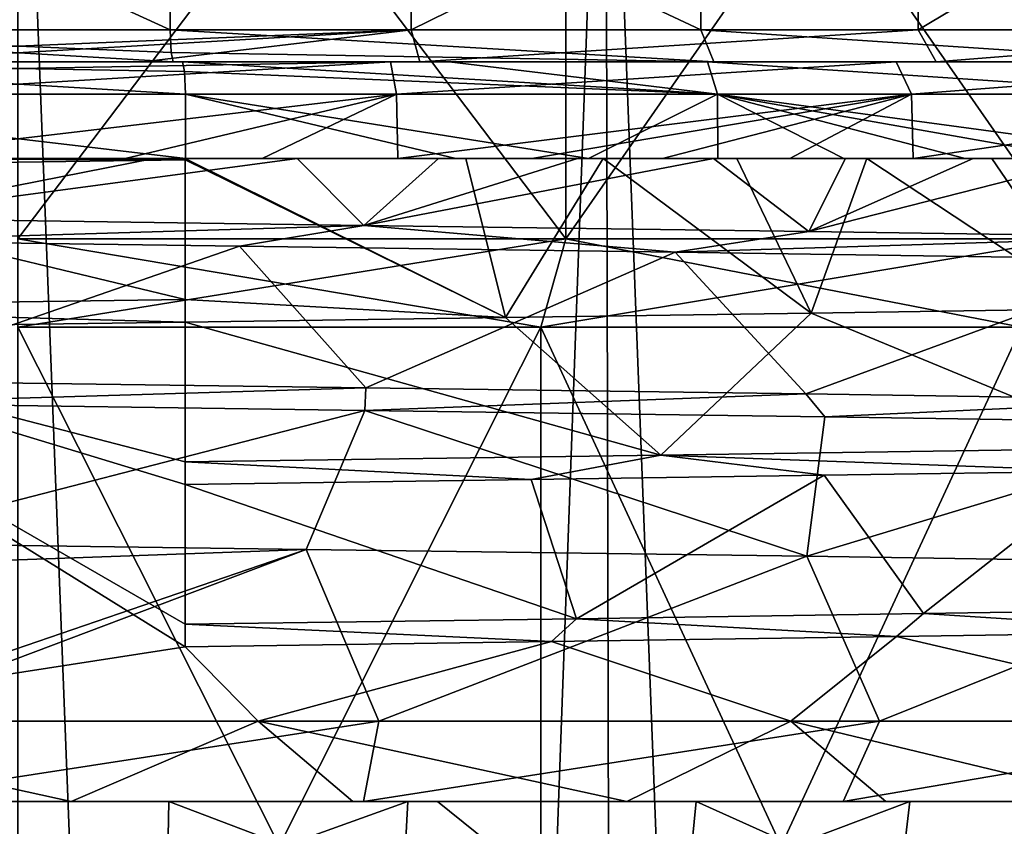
# Model space of a CAD drawing. Header units: millimetres. Extents: x -682 to 137, y -14 to 967.
# Tile 688 of 788: x 0.01 to 6.14, y 957.35 to 962.36. Entities that reach past the tile are written whole.
import ezdxf

# ---------------------------------------------------------------- set-up
doc = ezdxf.new("R2010")
doc.units = ezdxf.units.MM
doc.header["$LTSCALE"] = 65.185185
for name, color, linetype in [('100', 7, 'CONTINUOUS'), ('101', 7, 'CONTINUOUS'), ('102', 7, 'CONTINUOUS'), ('103', 7, 'CONTINUOUS'), ('104', 7, 'CONTINUOUS'), ('105', 7, 'CONTINUOUS'), ('3650', 7, 'CONTINUOUS'), ('3651', 7, 'CONTINUOUS'), ('3652', 7, 'CONTINUOUS'), ('3725', 7, 'CONTINUOUS'), ('3726', 7, 'CONTINUOUS'), ('3727', 7, 'CONTINUOUS'), ('3749', 7, 'CONTINUOUS'), ('918', 7, 'CONTINUOUS'), ('919', 7, 'CONTINUOUS'), ('92', 7, 'CONTINUOUS'), ('93', 7, 'CONTINUOUS'), ('94', 7, 'CONTINUOUS'), ('95', 7, 'CONTINUOUS'), ('96', 7, 'CONTINUOUS'), ('97', 7, 'CONTINUOUS'), ('98', 7, 'CONTINUOUS'), ('99', 7, 'CONTINUOUS')]:
    doc.layers.add(name, color=color, linetype=linetype)

msp = doc.modelspace()

# ---------------------------------------------------------------- linework, layer by layer
at = {"layer": '100', "color": 7, "linetype": 'CONTINUOUS', "true_color": 0x999999}
for points in [[(-2.3546, 961.9, 11.7157), (1.0415, 961.9, 11.9045), (-2.317, 962.1, 11.5193), (-2.3546, 961.9, 11.7157)], [(1.0415, 961.9, 11.9045), (1.0364, 962.0414, 11.8462), (-2.317, 962.1, 11.5193), (1.0415, 961.9, 11.9045)], [(1.0364, 962.0414, 11.8462), (1.0241, 962.1, 11.7053), (-2.317, 962.1, 11.5193), (1.0364, 962.0414, 11.8462)]]:
    msp.add_3dface(points, dxfattribs=at)
at = {"layer": '101', "color": 7, "linetype": 'CONTINUOUS', "true_color": 0x999999}
for points in [[(2.317, 962.1, -11.5193), (-2.6835, 962.1, -11.4395), (-4.2894, 962.1, -10.9391), (2.317, 962.1, -11.5193)], [(2.317, 962.1, -11.5193), (-4.2894, 962.1, -10.9391), (-0.9652, 962.1, -11.0329), (2.317, 962.1, -11.5193)], [(2.317, 962.1, -11.5193), (-1.0241, 962.1, -11.7053), (-2.6835, 962.1, -11.4395), (2.317, 962.1, -11.5193)], [(1.0241, 962.1, 11.7053), (2.6835, 962.1, 11.4395), (-2.317, 962.1, 11.5193), (1.0241, 962.1, 11.7053)], [(2.6835, 962.1, 11.4395), (4.2894, 962.1, 10.9391), (-2.317, 962.1, 11.5193), (2.6835, 962.1, 11.4395)], [(-2.317, 962.1, 11.5193), (4.2894, 962.1, 10.9391), (0.9652, 962.1, 11.0329), (-2.317, 962.1, 11.5193)], [(-2.317, 962.1, 11.5193), (0.9652, 962.1, 11.0329), (-0.7768, 962.1, 11.0477), (-2.317, 962.1, 11.5193)], [(0.7768, 962.1, -11.0477), (2.317, 962.1, -11.5193), (-0.9652, 962.1, -11.0329), (0.7768, 962.1, -11.0477)], [(2.5012, 962.1, -10.7888), (2.317, 962.1, -11.5193), (0.7768, 962.1, -11.0477), (2.5012, 962.1, -10.7888)], [(0.9652, 962.1, 11.0329), (4.2894, 962.1, 10.9391), (4.3291, 962.1, 10.1938), (0.9652, 962.1, 11.0329)], [(5.4651, 962.1, -10.4017), (2.317, 962.1, -11.5193), (2.5012, 962.1, -10.7888), (5.4651, 962.1, -10.4017)], [(5.7128, 962.1, -9.4877), (5.4651, 962.1, -10.4017), (2.5012, 962.1, -10.7888), (5.7128, 962.1, -9.4877)], [(4.2894, 962.1, 10.9391), (7.1982, 962.1, 9.287), (4.3291, 962.1, 10.1938), (4.2894, 962.1, 10.9391)], [(4.3291, 962.1, 10.1938), (7.1982, 962.1, 9.287), (7.2644, 962.1, 8.3595), (4.3291, 962.1, 10.1938)], [(8.1763, 962.1, -8.4386), (5.4651, 962.1, -10.4017), (5.7128, 962.1, -9.4877), (8.1763, 962.1, -8.4386)], [(8.3631, 962.1, -7.2602), (8.1763, 962.1, -8.4386), (5.7128, 962.1, -9.4877), (8.3631, 962.1, -7.2602)]]:
    msp.add_3dface(points, dxfattribs=at)
at = {"layer": '102', "color": 7, "linetype": 'CONTINUOUS', "true_color": 0x999999}
for points in [[(0.7768, 962.1, -11.0477), (-0.9652, 962.1, -11.0329), (2.4463, 962.3, -10.5963), (0.7768, 962.1, -11.0477)], [(2.4463, 962.3, -10.5963), (-0.9652, 962.1, -11.0329), (-0.9529, 962.1586, -10.892), (2.4463, 962.3, -10.5963)], [(-0.9478, 962.3, -10.8336), (2.4463, 962.3, -10.5963), (-0.9529, 962.1586, -10.892), (-0.9478, 962.3, -10.8336)], [(2.5012, 962.1, -10.7888), (0.7768, 962.1, -11.0477), (2.4463, 962.3, -10.5963), (2.5012, 962.1, -10.7888)], [(0.9478, 962.3, 10.8336), (4.3291, 962.1, 10.1938), (4.2492, 962.3, 10.0105), (0.9478, 962.3, 10.8336)], [(4.3291, 962.1, 10.1938), (0.9478, 962.3, 10.8336), (0.9529, 962.1586, 10.892), (4.3291, 962.1, 10.1938)], [(5.601, 962.3, -9.3217), (2.5012, 962.1, -10.7888), (2.4463, 962.3, -10.5963), (5.601, 962.3, -9.3217)], [(5.7128, 962.1, -9.4877), (2.5012, 962.1, -10.7888), (5.601, 962.3, -9.3217), (5.7128, 962.1, -9.4877)], [(4.3291, 962.1, 10.1938), (7.2644, 962.1, 8.3595), (4.2492, 962.3, 10.0105), (4.3291, 962.1, 10.1938)], [(4.2492, 962.3, 10.0105), (7.2644, 962.1, 8.3595), (7.1346, 962.3, 8.2075), (4.2492, 962.3, 10.0105)], [(8.2075, 962.3, -7.1346), (5.7128, 962.1, -9.4877), (5.601, 962.3, -9.3217), (8.2075, 962.3, -7.1346)], [(8.3631, 962.1, -7.2602), (5.7128, 962.1, -9.4877), (8.2075, 962.3, -7.1346), (8.3631, 962.1, -7.2602)], [(0.9652, 962.1, 11.0329), (4.3291, 962.1, 10.1938), (0.9529, 962.1586, 10.892), (0.9652, 962.1, 11.0329)]]:
    msp.add_3dface(points, dxfattribs=at)
at = {"layer": '103', "color": 7, "linetype": 'CONTINUOUS', "true_color": 0x999999}
for points in [[(2.4463, 962.3, -10.5963), (-0.9478, 962.3, -10.8336), (2.4463, 963.85, -10.5963), (2.4463, 962.3, -10.5963)], [(2.4463, 963.85, -10.5963), (-0.9478, 962.3, -10.8336), (-0.9478, 963.85, -10.8336), (2.4463, 963.85, -10.5963)], [(0.9478, 962.3, 10.8336), (4.2492, 962.3, 10.0105), (0.9478, 963.85, 10.8336), (0.9478, 962.3, 10.8336)], [(0.9478, 963.85, 10.8336), (4.2492, 962.3, 10.0105), (4.2492, 963.85, 10.0105), (0.9478, 963.85, 10.8336)], [(5.601, 962.3, -9.3217), (2.4463, 962.3, -10.5963), (5.601, 963.85, -9.3217), (5.601, 962.3, -9.3217)], [(5.601, 963.85, -9.3217), (2.4463, 962.3, -10.5963), (2.4463, 963.85, -10.5963), (5.601, 963.85, -9.3217)], [(4.2492, 962.3, 10.0105), (7.1346, 962.3, 8.2075), (4.2492, 963.85, 10.0105), (4.2492, 962.3, 10.0105)], [(4.2492, 963.85, 10.0105), (7.1346, 962.3, 8.2075), (7.1346, 963.85, 8.2075), (4.2492, 963.85, 10.0105)], [(8.2075, 962.3, -7.1346), (5.601, 962.3, -9.3217), (8.2075, 963.85, -7.1346), (8.2075, 962.3, -7.1346)], [(8.2075, 963.85, -7.1346), (5.601, 962.3, -9.3217), (5.601, 963.85, -9.3217), (8.2075, 963.85, -7.1346)]]:
    msp.add_3dface(points, dxfattribs=at)
at = {"layer": '104', "color": 7, "linetype": 'CONTINUOUS', "true_color": 0x999999}
for points in [[(0.9478, 962.3, 10.8336), (0.9478, 963.85, 10.8336), (-2.4463, 963.85, 10.5963), (0.9478, 962.3, 10.8336)], [(0.9478, 962.3, 10.8336), (-2.4463, 963.85, 10.5963), (-2.4463, 962.3, 10.5963), (0.9478, 962.3, 10.8336)]]:
    msp.add_3dface(points, dxfattribs=at)
at = {"layer": '105', "color": 7, "linetype": 'CONTINUOUS', "true_color": 0x999999}
for points in [[(-0.7768, 962.1, 11.0477), (0.9652, 962.1, 11.0329), (-2.4463, 962.3, 10.5963), (-0.7768, 962.1, 11.0477)], [(0.9652, 962.1, 11.0329), (0.9529, 962.1586, 10.892), (-2.4463, 962.3, 10.5963), (0.9652, 962.1, 11.0329)], [(0.9529, 962.1586, 10.892), (0.9478, 962.3, 10.8336), (-2.4463, 962.3, 10.5963), (0.9529, 962.1586, 10.892)]]:
    msp.add_3dface(points, dxfattribs=at)
at = {"layer": '3650', "color": 7, "linetype": 'CONTINUOUS', "true_color": 0x999999}
for points in [[(6.6989, 960.5641, 9.8861), (4.936, 960.5382, 10.8742), (6.9659, 959.6988, 9.6999), (6.6989, 960.5641, 9.8861)], [(3.0338, 960.5109, 11.5502), (1.0408, 960.4822, 11.8966), (4.0003, 959.6551, 11.2521), (3.0338, 960.5109, 11.5502)], [(4.936, 960.5382, 10.8742), (3.0338, 960.5109, 11.5502), (4.0003, 959.6551, 11.2521), (4.936, 960.5382, 10.8742)], [(4.936, 960.5382, 10.8742), (4.0003, 959.6551, 11.2521), (6.9659, 959.6988, 9.6999), (4.936, 960.5382, 10.8742)], [(1.0408, 960.4822, 11.8966), (-2.1421, 960.4377, 11.7483), (1.0408, 959.6128, 11.8966), (1.0408, 960.4822, 11.8966)], [(-2.1421, 960.4377, 11.7483), (1.0408, 959.4722, 11.8966), (1.0408, 959.6128, 11.8966), (-2.1421, 960.4377, 11.7483)], [(1.0408, 959.4722, 11.8966), (-2.1421, 960.4377, 11.7483), (1.0408, 958.6028, 11.8966), (1.0408, 959.4722, 11.8966)], [(-2.1421, 960.4377, 11.7483), (1.0408, 958.4622, 11.8966), (1.0408, 958.6028, 11.8966), (-2.1421, 960.4377, 11.7483)], [(1.0408, 958.4622, 11.8966), (-2.1421, 960.4377, 11.7483), (-1.946, 958, 11.7824), (1.0408, 958.4622, 11.8966)], [(1.0408, 960.4822, 11.8966), (1.0408, 959.6128, 11.8966), (4.0003, 959.6551, 11.2521), (1.0408, 960.4822, 11.8966)], [(5.0161, 959.5294, 10.8374), (3.1939, 959.5031, 11.507), (3.4761, 958.6374, 11.4249), (5.0161, 959.5294, 10.8374)], [(5.0161, 959.5294, 10.8374), (3.4761, 958.6374, 11.4249), (5.6339, 958.669, 10.5295), (5.0161, 959.5294, 10.8374)], [(6.7615, 959.555, 9.8434), (5.0161, 959.5294, 10.8374), (5.6339, 958.669, 10.5295), (6.7615, 959.555, 9.8434)], [(6.7615, 959.555, 9.8434), (5.6339, 958.669, 10.5295), (7.5721, 958.6984, 9.2344), (6.7615, 959.555, 9.8434)], [(3.1939, 959.5031, 11.507), (1.0408, 959.4722, 11.8966), (3.4761, 958.6374, 11.4249), (3.1939, 959.5031, 11.507)], [(1.0408, 959.4722, 11.8966), (1.0408, 958.6028, 11.8966), (3.4761, 958.6374, 11.4249), (1.0408, 959.4722, 11.8966)], [(7.4068, 958.555, 9.3675), (5.4659, 958.5259, 10.6177), (7.7257, 958, 9.1063), (7.4068, 958.555, 9.3675)], [(3.3201, 958.4949, 11.4712), (1.0408, 958.4622, 11.8966), (1.4936, 958, 11.8482), (3.3201, 958.4949, 11.4712)], [(4.8092, 958, 10.9308), (3.3201, 958.4949, 11.4712), (1.4936, 958, 11.8482), (4.8092, 958, 10.9308)], [(5.4659, 958.5259, 10.6177), (3.3201, 958.4949, 11.4712), (4.8092, 958, 10.9308), (5.4659, 958.5259, 10.6177)], [(7.7257, 958, 9.1063), (5.4659, 958.5259, 10.6177), (4.8092, 958, 10.9308), (7.7257, 958, 9.1063)], [(1.4936, 958, 11.8482), (1.0408, 958.4622, 11.8966), (-1.946, 958, 11.7824), (1.4936, 958, 11.8482)]]:
    msp.add_3dface(points, dxfattribs=at)
at = {"layer": '3651', "color": 7, "linetype": 'CONTINUOUS', "true_color": 0x999999}
for points in [[(-1.4284, 957.5, 11.3524), (0.332, 957.5, 11.4371), (-1.946, 958, 11.7824), (-1.4284, 957.5, 11.3524)], [(0.332, 957.5, 11.4371), (1.4936, 958, 11.8482), (-1.946, 958, 11.7824), (0.332, 957.5, 11.4371)], [(0.332, 957.5, 11.4371), (2.0845, 957.5, 11.2504), (1.4936, 958, 11.8482), (0.332, 957.5, 11.4371)], [(2.0845, 957.5, 11.2504), (3.7876, 957.5, 10.7968), (1.4936, 958, 11.8482), (2.0845, 957.5, 11.2504)], [(3.7876, 957.5, 10.7968), (4.8092, 958, 10.9308), (1.4936, 958, 11.8482), (3.7876, 957.5, 10.7968)], [(3.7876, 957.5, 10.7968), (5.4009, 957.5, 10.087), (4.8092, 958, 10.9308), (3.7876, 957.5, 10.7968)], [(5.4009, 957.5, 10.087), (6.886, 957.5, 9.1378), (4.8092, 958, 10.9308), (5.4009, 957.5, 10.087)], [(6.886, 957.5, 9.1378), (7.7257, 958, 9.1063), (4.8092, 958, 10.9308), (6.886, 957.5, 9.1378)]]:
    msp.add_3dface(points, dxfattribs=at)
at = {"layer": '3652', "color": 7, "linetype": 'CONTINUOUS', "true_color": 0x999999}
for points in [[(-0.9972, 957.5, -11.3985), (-1.0408, 958, -11.8966), (2.2445, 958, -11.7292), (-0.9972, 957.5, -11.3985)], [(2.1506, 957.5, -11.2381), (-0.9972, 957.5, -11.3985), (2.2445, 958, -11.7292), (2.1506, 957.5, -11.2381)], [(5.1352, 957.5, -10.2249), (2.1506, 957.5, -11.2381), (5.3596, 958, -10.6718), (5.1352, 957.5, -10.2249)], [(2.1506, 957.5, -11.2381), (2.2445, 958, -11.7292), (5.3596, 958, -10.6718), (2.1506, 957.5, -11.2381)], [(7.7301, 957.5, -8.4359), (5.1352, 957.5, -10.2249), (8.0679, 958, -8.8046), (7.7301, 957.5, -8.4359)], [(5.1352, 957.5, -10.2249), (5.3596, 958, -10.6718), (8.0679, 958, -8.8046), (5.1352, 957.5, -10.2249)]]:
    msp.add_3dface(points, dxfattribs=at)
at = {"layer": '3725', "color": 7, "linetype": 'CONTINUOUS', "true_color": 0x96918c}
for points in [[(0, 965.5, -12.1), (0, 961, -12.1), (3.409, 961, -11.6099), (0, 965.5, -12.1)], [(0, 965.5, -12.1), (3.409, 961, -11.6099), (3.409, 965.5, -11.6099), (0, 965.5, -12.1)], [(0, 961, 12.1), (0, 965.5, 12.1), (3.409, 965.5, 11.6099), (0, 961, 12.1)], [(3.409, 961, 11.6099), (0, 961, 12.1), (3.409, 965.5, 11.6099), (3.409, 961, 11.6099)], [(6.5418, 961, 10.1792), (3.409, 961, 11.6099), (6.5418, 965.5, 10.1792), (6.5418, 961, 10.1792)], [(6.5418, 965.5, 10.1792), (3.409, 961, 11.6099), (3.409, 965.5, 11.6099), (6.5418, 965.5, 10.1792)], [(3.409, 961, -11.6099), (6.5418, 961, -10.1792), (3.409, 965.5, -11.6099), (3.409, 961, -11.6099)], [(3.409, 965.5, -11.6099), (6.5418, 961, -10.1792), (6.5418, 965.5, -10.1792), (3.409, 965.5, -11.6099)]]:
    msp.add_3dface(points, dxfattribs=at)
at = {"layer": '3726', "color": 7, "linetype": 'CONTINUOUS', "true_color": 0x96918c}
for points in [[(0, 961, -12.1), (0, 960.45, -11.55), (3.254, 960.45, -11.0821), (0, 961, -12.1)], [(3.409, 961, -11.6099), (0, 961, -12.1), (3.254, 960.45, -11.0821), (3.409, 961, -11.6099)], [(0, 960.45, 11.55), (0, 961, 12.1), (3.409, 961, 11.6099), (0, 960.45, 11.55)], [(0, 960.45, 11.55), (3.409, 961, 11.6099), (3.254, 960.45, 11.0821), (0, 960.45, 11.55)], [(3.409, 961, 11.6099), (6.5418, 961, 10.1792), (3.254, 960.45, 11.0821), (3.409, 961, 11.6099)], [(3.254, 960.45, 11.0821), (6.5418, 961, 10.1792), (6.2444, 960.45, 9.7165), (3.254, 960.45, 11.0821)], [(6.2444, 960.45, -9.7165), (3.409, 961, -11.6099), (3.254, 960.45, -11.0821), (6.2444, 960.45, -9.7165)], [(6.5418, 961, -10.1792), (3.409, 961, -11.6099), (6.2444, 960.45, -9.7165), (6.5418, 961, -10.1792)]]:
    msp.add_3dface(points, dxfattribs=at)
at = {"layer": '3727', "color": 7, "linetype": 'CONTINUOUS', "true_color": 0x96918c}
for points in [[(0, 960.45, -11.55), (0, 954, -11.55), (3.2536, 954, -11.0819), (0, 960.45, -11.55)], [(0, 960.45, -11.55), (3.2536, 954, -11.0819), (3.254, 960.45, -11.0821), (0, 960.45, -11.55)], [(0, 954, 11.55), (0, 960.45, 11.55), (3.254, 960.45, 11.0821), (0, 954, 11.55)], [(3.2536, 954, 11.0819), (0, 954, 11.55), (3.254, 960.45, 11.0821), (3.2536, 954, 11.0819)], [(3.2536, 954, -11.0819), (6.2452, 954, -9.7159), (3.254, 960.45, -11.0821), (3.2536, 954, -11.0819)], [(6.2452, 954, 9.7159), (3.2536, 954, 11.0819), (6.2444, 960.45, 9.7165), (6.2452, 954, 9.7159)], [(3.2536, 954, 11.0819), (3.254, 960.45, 11.0821), (6.2444, 960.45, 9.7165), (3.2536, 954, 11.0819)], [(6.2452, 954, -9.7159), (6.2444, 960.45, -9.7165), (3.254, 960.45, -11.0821), (6.2452, 954, -9.7159)]]:
    msp.add_3dface(points, dxfattribs=at)
at = {"layer": '3749', "color": 7, "linetype": 'CONTINUOUS', "true_color": 0x96918c}
for points in [[(0, 965.5044, 14.1229), (0, 865.5044, 14.9956), (3.8811, 865.5044, 14.4846), (0, 965.5044, 14.1229)], [(0, 865.5044, -14.9956), (0, 965.5044, -14.1229), (3.6553, 965.5044, -13.6417), (0, 865.5044, -14.9956)], [(3.8811, 865.5044, -14.4846), (0, 865.5044, -14.9956), (3.6553, 965.5044, -13.6417), (3.8811, 865.5044, -14.4846)], [(0, 965.5044, 14.1229), (3.8811, 865.5044, 14.4846), (3.6553, 965.5044, 13.6417), (0, 965.5044, 14.1229)], [(7.0615, 965.5044, -12.2308), (3.8811, 865.5044, -14.4846), (3.6553, 965.5044, -13.6417), (7.0615, 965.5044, -12.2308)], [(3.8811, 865.5044, 14.4846), (7.4978, 865.5044, 12.9866), (3.6553, 965.5044, 13.6417), (3.8811, 865.5044, 14.4846)], [(3.6553, 965.5044, 13.6417), (7.4978, 865.5044, 12.9866), (7.0615, 965.5044, 12.2308), (3.6553, 965.5044, 13.6417)], [(7.4978, 865.5044, -12.9866), (3.8811, 865.5044, -14.4846), (7.0615, 965.5044, -12.2308), (7.4978, 865.5044, -12.9866)]]:
    msp.add_3dface(points, dxfattribs=at)
at = {"layer": '918', "color": 7, "linetype": 'CONTINUOUS', "true_color": 0x999999}
for points in [[(1.0408, 961.4922, 11.8966), (-2.377, 961.4444, 11.703), (1.0408, 960.6228, 11.8966), (1.0408, 961.4922, 11.8966)], [(1.0408, 961.5, 11.8966), (1.0408, 961.4922, 11.8966), (3.0338, 960.5109, 11.5502), (1.0408, 961.5, 11.8966)], [(2.7872, 961.5, 11.6122), (1.0408, 961.5, 11.8966), (3.0338, 960.5109, 11.5502), (2.7872, 961.5, 11.6122)], [(1.0408, 961.4922, 11.8966), (1.0408, 960.6228, 11.8966), (3.0338, 960.5109, 11.5502), (1.0408, 961.4922, 11.8966)], [(3.6407, 961.5, 11.3734), (2.7872, 961.5, 11.6122), (3.0338, 960.5109, 11.5502), (3.6407, 961.5, 11.3734)], [(4.936, 960.5382, 10.8742), (3.6407, 961.5, 11.3734), (3.0338, 960.5109, 11.5502), (4.936, 960.5382, 10.8742)], [(4.4729, 961.5, 11.0726), (3.6407, 961.5, 11.3734), (4.936, 960.5382, 10.8742), (4.4729, 961.5, 11.0726)], [(5.282, 961.5, 10.7103), (4.4729, 961.5, 11.0726), (4.936, 960.5382, 10.8742), (5.282, 961.5, 10.7103)], [(6.6989, 960.5641, 9.8861), (5.282, 961.5, 10.7103), (4.936, 960.5382, 10.8742), (6.6989, 960.5641, 9.8861)], [(6.0605, 961.5, 10.2898), (5.282, 961.5, 10.7103), (6.6989, 960.5641, 9.8861), (6.0605, 961.5, 10.2898)], [(6.8071, 961.5, 9.8119), (6.0605, 961.5, 10.2898), (6.6989, 960.5641, 9.8861), (6.8071, 961.5, 9.8119)], [(-2.377, 961.4444, 11.703), (-2.3469, 960.5755, 11.7091), (1.0408, 960.6228, 11.8966), (-2.377, 961.4444, 11.703)], [(-1.0408, 960.9872, -11.8966), (-1.0408, 961.1278, -11.8966), (2.1526, 961.0831, -11.7464), (-1.0408, 960.9872, -11.8966)], [(1.3785, 960.9535, -11.8622), (-1.0408, 960.9872, -11.8966), (2.1526, 961.0831, -11.7464), (1.3785, 960.9535, -11.8622)], [(4.0897, 960.916, -11.2199), (1.3785, 960.9535, -11.8622), (2.1526, 961.0831, -11.7464), (4.0897, 960.916, -11.2199)], [(4.0897, 960.916, -11.2199), (2.1526, 961.0831, -11.7464), (4.9218, 961.0454, -10.8806), (4.0897, 960.916, -11.2199)], [(4.0897, 960.916, -11.2199), (4.9218, 961.0454, -10.8806), (7.1668, 961.0118, -9.5524), (4.0897, 960.916, -11.2199)], [(7.1786, 960.8711, -9.5435), (4.0897, 960.916, -11.2199), (7.1668, 961.0118, -9.5524), (7.1786, 960.8711, -9.5435)], [(1.0408, 960.6228, 11.8966), (1.0408, 960.4822, 11.8966), (3.0338, 960.5109, 11.5502), (1.0408, 960.6228, 11.8966)]]:
    msp.add_3dface(points, dxfattribs=at)
at = {"layer": '919', "color": 7, "linetype": 'CONTINUOUS', "true_color": 0x999999}
for points in [[(-1.0408, 959.9772, -11.8966), (-1.0408, 960.1178, -11.8966), (2.1645, 960.073, -11.7442), (-1.0408, 959.9772, -11.8966)], [(2.1586, 959.9325, -11.7453), (-1.0408, 959.9772, -11.8966), (2.1645, 960.073, -11.7442), (2.1586, 959.9325, -11.7453)], [(2.1586, 959.9325, -11.7453), (2.1645, 960.073, -11.7442), (4.9029, 960.0356, -10.8891), (2.1586, 959.9325, -11.7453)], [(5.0204, 959.8934, -10.8355), (2.1586, 959.9325, -11.7453), (4.9029, 960.0356, -10.8891), (5.0204, 959.8934, -10.8355)], [(5.0204, 959.8934, -10.8355), (4.9029, 960.0356, -10.8891), (7.3284, 959.9991, -9.429), (5.0204, 959.8934, -10.8355)], [(7.643, 959.8531, -9.1759), (5.0204, 959.8934, -10.8355), (7.3284, 959.9991, -9.429), (7.643, 959.8531, -9.1759)], [(1.0408, 959.6128, 11.8966), (3.1939, 959.5031, 11.507), (4.0003, 959.6551, 11.2521), (1.0408, 959.6128, 11.8966)], [(3.1939, 959.5031, 11.507), (5.0161, 959.5294, 10.8374), (4.0003, 959.6551, 11.2521), (3.1939, 959.5031, 11.507)], [(4.0003, 959.6551, 11.2521), (6.7615, 959.555, 9.8434), (6.9659, 959.6988, 9.6999), (4.0003, 959.6551, 11.2521)], [(5.0161, 959.5294, 10.8374), (6.7615, 959.555, 9.8434), (4.0003, 959.6551, 11.2521), (5.0161, 959.5294, 10.8374)], [(1.0408, 959.4722, 11.8966), (3.1939, 959.5031, 11.507), (1.0408, 959.6128, 11.8966), (1.0408, 959.4722, 11.8966)], [(-1.0408, 959.1078, -11.8966), (1.7939, 959.068, -11.8065), (-1.0408, 958.9672, -11.8966), (-1.0408, 959.1078, -11.8966)], [(-1.0408, 958, -11.8966), (1.7939, 959.068, -11.8065), (2.2445, 958, -11.7292), (-1.0408, 958, -11.8966)], [(1.7939, 959.068, -11.8065), (-1.0408, 958, -11.8966), (-1.0408, 958.0978, -11.8966), (1.7939, 959.068, -11.8065)], [(-1.0408, 958.9672, -11.8966), (1.7939, 959.068, -11.8065), (-1.0408, 958.0978, -11.8966), (-1.0408, 958.9672, -11.8966)], [(1.7939, 959.068, -11.8065), (4.9088, 959.0256, -10.8865), (2.2445, 958, -11.7292), (1.7939, 959.068, -11.8065)], [(2.2445, 958, -11.7292), (4.9088, 959.0256, -10.8865), (5.3596, 958, -10.6718), (2.2445, 958, -11.7292)], [(4.9088, 959.0256, -10.8865), (7.803, 958.9807, -9.0402), (5.3596, 958, -10.6718), (4.9088, 959.0256, -10.8865)], [(5.3596, 958, -10.6718), (7.803, 958.9807, -9.0402), (8.0679, 958, -8.8046), (5.3596, 958, -10.6718)], [(3.4761, 958.6374, 11.4249), (5.4659, 958.5259, 10.6177), (5.6339, 958.669, 10.5295), (3.4761, 958.6374, 11.4249)], [(5.4659, 958.5259, 10.6177), (7.4068, 958.555, 9.3675), (5.6339, 958.669, 10.5295), (5.4659, 958.5259, 10.6177)], [(5.6339, 958.669, 10.5295), (7.4068, 958.555, 9.3675), (7.5721, 958.6984, 9.2344), (5.6339, 958.669, 10.5295)], [(1.0408, 958.6028, 11.8966), (3.3201, 958.4949, 11.4712), (3.4761, 958.6374, 11.4249), (1.0408, 958.6028, 11.8966)], [(1.0408, 958.4622, 11.8966), (3.3201, 958.4949, 11.4712), (1.0408, 958.6028, 11.8966), (1.0408, 958.4622, 11.8966)], [(3.3201, 958.4949, 11.4712), (5.4659, 958.5259, 10.6177), (3.4761, 958.6374, 11.4249), (3.3201, 958.4949, 11.4712)]]:
    msp.add_3dface(points, dxfattribs=at)
at = {"layer": '92', "color": 7, "linetype": 'CONTINUOUS', "true_color": 0x999999}
for points in [[(2.426, 957.5, -10.5004), (-0.9151, 956.3, -10.46), (-0.9393, 957.5, -10.736), (2.426, 957.5, -10.5004)], [(2.362, 956.3, -10.2309), (-0.9151, 956.3, -10.46), (2.426, 957.5, -10.5004), (2.362, 956.3, -10.2309)], [(0.9151, 956.3, 10.46), (4.1027, 956.3, 9.6653), (0.9393, 957.5, 10.736), (0.9151, 956.3, 10.46)], [(0.9393, 957.5, 10.736), (4.1027, 956.3, 9.6653), (2.6109, 957.5, 10.456), (0.9393, 957.5, 10.736)], [(5.4079, 956.3, -9.0003), (2.362, 956.3, -10.2309), (5.5492, 957.5, -9.2384), (5.4079, 956.3, -9.0003)], [(5.5492, 957.5, -9.2384), (2.362, 956.3, -10.2309), (2.426, 957.5, -10.5004), (5.5492, 957.5, -9.2384)], [(2.6109, 957.5, 10.456), (4.1027, 956.3, 9.6653), (4.2199, 957.5, 9.9164), (2.6109, 957.5, 10.456)], [(4.1027, 956.3, 9.6653), (6.8886, 956.3, 7.9245), (4.2199, 957.5, 9.9164), (4.1027, 956.3, 9.6653)], [(4.2199, 957.5, 9.9164), (6.8886, 956.3, 7.9245), (7.0782, 957.5, 8.1266), (4.2199, 957.5, 9.9164)], [(7.9245, 956.3, -6.8886), (5.4079, 956.3, -9.0003), (8.133, 957.5, -7.0708), (7.9245, 956.3, -6.8886)], [(8.133, 957.5, -7.0708), (5.4079, 956.3, -9.0003), (5.5492, 957.5, -9.2384), (8.133, 957.5, -7.0708)]]:
    msp.add_3dface(points, dxfattribs=at)
at = {"layer": '93', "color": 7, "linetype": 'CONTINUOUS', "true_color": 0x999999}
for points in [[(-2.362, 956.3, 10.2309), (0.9151, 956.3, 10.46), (-2.426, 957.5, 10.5004), (-2.362, 956.3, 10.2309)], [(0.9151, 956.3, 10.46), (0.9393, 957.5, 10.736), (-2.426, 957.5, 10.5004), (0.9151, 956.3, 10.46)]]:
    msp.add_3dface(points, dxfattribs=at)
at = {"layer": '94', "color": 7, "linetype": 'CONTINUOUS', "true_color": 0x999999}
for points in [[(-2.426, 957.5, 10.5004), (0.9393, 957.5, 10.736), (-1.4284, 957.5, 11.3524), (-2.426, 957.5, 10.5004)], [(-1.4284, 957.5, 11.3524), (0.9393, 957.5, 10.736), (0.332, 957.5, 11.4371), (-1.4284, 957.5, 11.3524)], [(2.1506, 957.5, -11.2381), (-0.9393, 957.5, -10.736), (-0.9972, 957.5, -11.3985), (2.1506, 957.5, -11.2381)], [(2.426, 957.5, -10.5004), (-0.9393, 957.5, -10.736), (2.1506, 957.5, -11.2381), (2.426, 957.5, -10.5004)], [(0.332, 957.5, 11.4371), (0.9393, 957.5, 10.736), (2.0845, 957.5, 11.2504), (0.332, 957.5, 11.4371)], [(0.9393, 957.5, 10.736), (2.6109, 957.5, 10.456), (2.0845, 957.5, 11.2504), (0.9393, 957.5, 10.736)], [(2.0845, 957.5, 11.2504), (2.6109, 957.5, 10.456), (3.7876, 957.5, 10.7968), (2.0845, 957.5, 11.2504)], [(5.1352, 957.5, -10.2249), (2.426, 957.5, -10.5004), (2.1506, 957.5, -11.2381), (5.1352, 957.5, -10.2249)], [(5.5492, 957.5, -9.2384), (2.426, 957.5, -10.5004), (5.1352, 957.5, -10.2249), (5.5492, 957.5, -9.2384)], [(2.6109, 957.5, 10.456), (4.2199, 957.5, 9.9164), (3.7876, 957.5, 10.7968), (2.6109, 957.5, 10.456)], [(3.7876, 957.5, 10.7968), (4.2199, 957.5, 9.9164), (5.4009, 957.5, 10.087), (3.7876, 957.5, 10.7968)], [(4.2199, 957.5, 9.9164), (7.0782, 957.5, 8.1266), (5.4009, 957.5, 10.087), (4.2199, 957.5, 9.9164)], [(7.7301, 957.5, -8.4359), (5.5492, 957.5, -9.2384), (5.1352, 957.5, -10.2249), (7.7301, 957.5, -8.4359)], [(5.4009, 957.5, 10.087), (7.0782, 957.5, 8.1266), (6.886, 957.5, 9.1378), (5.4009, 957.5, 10.087)], [(8.133, 957.5, -7.0708), (5.5492, 957.5, -9.2384), (7.7301, 957.5, -8.4359), (8.133, 957.5, -7.0708)]]:
    msp.add_3dface(points, dxfattribs=at)
at = {"layer": '95', "color": 7, "linetype": 'CONTINUOUS', "true_color": 0x999999}
for points in [[(1.0408, 961.5, 11.8966), (-2.5205, 961.5, 11.673), (1.0408, 961.4922, 11.8966), (1.0408, 961.5, 11.8966)], [(1.0408, 961.4922, 11.8966), (-2.5205, 961.5, 11.673), (-2.377, 961.4444, 11.703), (1.0408, 961.4922, 11.8966)], [(2.1526, 961.0831, -11.7464), (-1.0408, 961.1278, -11.8966), (1.7364, 961.5, -11.8151), (2.1526, 961.0831, -11.7464)], [(1.7364, 961.5, -11.8151), (-1.0408, 961.1278, -11.8966), (0.8456, 961.5, -11.9119), (1.7364, 961.5, -11.8151)], [(0.8456, 961.5, -11.9119), (-1.0408, 961.1278, -11.8966), (-0.944, 961.5, -11.9045), (0.8456, 961.5, -11.9119)], [(2.6162, 961.5, -11.6518), (2.1526, 961.0831, -11.7464), (1.7364, 961.5, -11.8151), (2.6162, 961.5, -11.6518)], [(4.9218, 961.0454, -10.8806), (2.1526, 961.0831, -11.7464), (4.3281, 961.5, -11.13), (4.9218, 961.0454, -10.8806)], [(4.3281, 961.5, -11.13), (2.1526, 961.0831, -11.7464), (3.4822, 961.5, -11.423), (4.3281, 961.5, -11.13)], [(3.4822, 961.5, -11.423), (2.1526, 961.0831, -11.7464), (2.6162, 961.5, -11.6518), (3.4822, 961.5, -11.423)], [(5.1497, 961.5, -10.7746), (4.9218, 961.0454, -10.8806), (4.3281, 961.5, -11.13), (5.1497, 961.5, -10.7746)], [(7.1668, 961.0118, -9.5524), (4.9218, 961.0454, -10.8806), (6.7018, 961.5, -9.8842), (7.1668, 961.0118, -9.5524)], [(6.7018, 961.5, -9.8842), (4.9218, 961.0454, -10.8806), (5.9428, 961.5, -10.3582), (6.7018, 961.5, -9.8842)], [(5.9428, 961.5, -10.3582), (4.9218, 961.0454, -10.8806), (5.1497, 961.5, -10.7746), (5.9428, 961.5, -10.3582)], [(1.3785, 960.9535, -11.8622), (-1.0408, 960.1178, -11.8966), (-1.0408, 960.9872, -11.8966), (1.3785, 960.9535, -11.8622)], [(2.1645, 960.073, -11.7442), (-1.0408, 960.1178, -11.8966), (1.3785, 960.9535, -11.8622), (2.1645, 960.073, -11.7442)], [(4.0897, 960.916, -11.2199), (2.1645, 960.073, -11.7442), (1.3785, 960.9535, -11.8622), (4.0897, 960.916, -11.2199)], [(4.9029, 960.0356, -10.8891), (2.1645, 960.073, -11.7442), (4.0897, 960.916, -11.2199), (4.9029, 960.0356, -10.8891)], [(7.1786, 960.8711, -9.5435), (4.9029, 960.0356, -10.8891), (4.0897, 960.916, -11.2199), (7.1786, 960.8711, -9.5435)], [(7.3284, 959.9991, -9.429), (4.9029, 960.0356, -10.8891), (7.1786, 960.8711, -9.5435), (7.3284, 959.9991, -9.429)], [(-2.3469, 960.5755, 11.7091), (1.0408, 960.4822, 11.8966), (1.0408, 960.6228, 11.8966), (-2.3469, 960.5755, 11.7091)], [(-2.1421, 960.4377, 11.7483), (1.0408, 960.4822, 11.8966), (-2.3469, 960.5755, 11.7091), (-2.1421, 960.4377, 11.7483)], [(2.1586, 959.9325, -11.7453), (-1.0408, 959.1078, -11.8966), (-1.0408, 959.9772, -11.8966), (2.1586, 959.9325, -11.7453)], [(1.7939, 959.068, -11.8065), (-1.0408, 959.1078, -11.8966), (2.1586, 959.9325, -11.7453), (1.7939, 959.068, -11.8065)], [(4.9088, 959.0256, -10.8865), (1.7939, 959.068, -11.8065), (2.1586, 959.9325, -11.7453), (4.9088, 959.0256, -10.8865)], [(5.0204, 959.8934, -10.8355), (4.9088, 959.0256, -10.8865), (2.1586, 959.9325, -11.7453), (5.0204, 959.8934, -10.8355)], [(7.643, 959.8531, -9.1759), (4.9088, 959.0256, -10.8865), (5.0204, 959.8934, -10.8355), (7.643, 959.8531, -9.1759)], [(7.803, 958.9807, -9.0402), (4.9088, 959.0256, -10.8865), (7.643, 959.8531, -9.1759), (7.803, 958.9807, -9.0402)]]:
    msp.add_3dface(points, dxfattribs=at)
at = {"layer": '96', "color": 7, "linetype": 'CONTINUOUS', "true_color": 0x999999}
for points in [[(-2.5205, 961.5, 11.673), (1.0408, 961.5, 11.8966), (-2.3637, 961.5, 11.7139), (-2.5205, 961.5, 11.673)], [(-2.3637, 961.5, 11.7139), (1.0408, 961.5, 11.8966), (-0.6671, 961.5, 11.9314), (-2.3637, 961.5, 11.7139)], [(-0.944, 961.5, -11.9045), (-1.0415, 961.5, -11.9045), (0.6671, 961.5, -11.9314), (-0.944, 961.5, -11.9045)], [(0.8456, 961.5, -11.9119), (-0.944, 961.5, -11.9045), (0.6671, 961.5, -11.9314), (0.8456, 961.5, -11.9119)], [(-0.6671, 961.5, 11.9314), (1.0408, 961.5, 11.8966), (1.0415, 961.5, 11.9045), (-0.6671, 961.5, 11.9314)], [(1.5197, 961.5, -11.8528), (0.8456, 961.5, -11.9119), (0.6671, 961.5, -11.9314), (1.5197, 961.5, -11.8528)], [(1.7364, 961.5, -11.8151), (0.8456, 961.5, -11.9119), (1.5197, 961.5, -11.8528), (1.7364, 961.5, -11.8151)], [(1.0415, 961.5, 11.9045), (1.0408, 961.5, 11.8966), (2.7872, 961.5, 11.6122), (1.0415, 961.5, 11.9045)], [(2.7253, 961.5, 11.6351), (1.0415, 961.5, 11.9045), (2.7872, 961.5, 11.6122), (2.7253, 961.5, 11.6351)], [(2.3637, 961.5, -11.7139), (1.7364, 961.5, -11.8151), (1.5197, 961.5, -11.8528), (2.3637, 961.5, -11.7139)], [(2.6162, 961.5, -11.6518), (1.7364, 961.5, -11.8151), (2.3637, 961.5, -11.7139), (2.6162, 961.5, -11.6518)], [(3.1964, 961.5, -11.5144), (2.6162, 961.5, -11.6518), (2.3637, 961.5, -11.7139), (3.1964, 961.5, -11.5144)], [(3.4822, 961.5, -11.423), (2.6162, 961.5, -11.6518), (3.1964, 961.5, -11.5144), (3.4822, 961.5, -11.423)], [(3.5494, 961.5, 11.4106), (2.7253, 961.5, 11.6351), (2.7872, 961.5, 11.6122), (3.5494, 961.5, 11.4106)], [(3.6407, 961.5, 11.3734), (3.5494, 961.5, 11.4106), (2.7872, 961.5, 11.6122), (3.6407, 961.5, 11.3734)], [(4.0101, 961.5, -11.2571), (3.4822, 961.5, -11.423), (3.1964, 961.5, -11.5144), (4.0101, 961.5, -11.2571)], [(4.3281, 961.5, -11.13), (3.4822, 961.5, -11.423), (4.0101, 961.5, -11.2571), (4.3281, 961.5, -11.13)], [(4.3546, 961.5, 11.1283), (3.5494, 961.5, 11.4106), (3.6407, 961.5, 11.3734), (4.3546, 961.5, 11.1283)], [(4.4729, 961.5, 11.0726), (4.3546, 961.5, 11.1283), (3.6407, 961.5, 11.3734), (4.4729, 961.5, 11.0726)], [(4.8024, 961.5, -10.9426), (4.3281, 961.5, -11.13), (4.0101, 961.5, -11.2571), (4.8024, 961.5, -10.9426)], [(5.1497, 961.5, -10.7746), (4.3281, 961.5, -11.13), (4.8024, 961.5, -10.9426), (5.1497, 961.5, -10.7746)], [(5.1385, 961.5, 10.7886), (4.3546, 961.5, 11.1283), (4.4729, 961.5, 11.0726), (5.1385, 961.5, 10.7886)], [(5.282, 961.5, 10.7103), (5.1385, 961.5, 10.7886), (4.4729, 961.5, 11.0726), (5.282, 961.5, 10.7103)], [(5.5691, 961.5, -10.5729), (5.1497, 961.5, -10.7746), (4.8024, 961.5, -10.9426), (5.5691, 961.5, -10.5729)], [(5.8942, 961.5, 10.3952), (5.1385, 961.5, 10.7886), (5.282, 961.5, 10.7103), (5.8942, 961.5, 10.3952)], [(5.9428, 961.5, -10.3582), (5.1497, 961.5, -10.7746), (5.5691, 961.5, -10.5729), (5.9428, 961.5, -10.3582)], [(6.0605, 961.5, 10.2898), (5.8942, 961.5, 10.3952), (5.282, 961.5, 10.7103), (6.0605, 961.5, 10.2898)], [(6.3098, 961.5, -10.1482), (5.9428, 961.5, -10.3582), (5.5691, 961.5, -10.5729), (6.3098, 961.5, -10.1482)], [(6.6195, 961.5, 9.9491), (5.8942, 961.5, 10.3952), (6.0605, 961.5, 10.2898), (6.6195, 961.5, 9.9491)], [(6.7018, 961.5, -9.8842), (5.9428, 961.5, -10.3582), (6.3098, 961.5, -10.1482), (6.7018, 961.5, -9.8842)], [(6.8071, 961.5, 9.8119), (6.6195, 961.5, 9.9491), (6.0605, 961.5, 10.2898), (6.8071, 961.5, 9.8119)]]:
    msp.add_3dface(points, dxfattribs=at)
at = {"layer": '97', "color": 7, "linetype": 'CONTINUOUS', "true_color": 0x999999}
for points in [[(-0.6671, 961.5, 11.9314), (1.0415, 961.5, 11.9045), (-2.3546, 961.9, 11.7157), (-0.6671, 961.5, 11.9314)], [(-2.3546, 961.9, 11.7157), (1.0415, 961.5, 11.9045), (1.0415, 961.9, 11.9045), (-2.3546, 961.9, 11.7157)]]:
    msp.add_3dface(points, dxfattribs=at)
at = {"layer": '98', "color": 7, "linetype": 'CONTINUOUS', "true_color": 0x999999}
for points in [[(0.6671, 961.5, -11.9314), (-1.0415, 961.5, -11.9045), (2.3546, 961.9, -11.7157), (0.6671, 961.5, -11.9314)], [(-1.0415, 961.5, -11.9045), (-1.0415, 961.9, -11.9045), (2.3546, 961.9, -11.7157), (-1.0415, 961.5, -11.9045)], [(1.5197, 961.5, -11.8528), (0.6671, 961.5, -11.9314), (2.3546, 961.9, -11.7157), (1.5197, 961.5, -11.8528)], [(1.0415, 961.5, 11.9045), (2.7253, 961.5, 11.6351), (1.0415, 961.9, 11.9045), (1.0415, 961.5, 11.9045)], [(2.7253, 961.5, 11.6351), (3.5494, 961.5, 11.4106), (1.0415, 961.9, 11.9045), (2.7253, 961.5, 11.6351)], [(1.0415, 961.9, 11.9045), (3.5494, 961.5, 11.4106), (4.3532, 961.9, 11.1289), (1.0415, 961.9, 11.9045)], [(2.3637, 961.5, -11.7139), (1.5197, 961.5, -11.8528), (2.3546, 961.9, -11.7157), (2.3637, 961.5, -11.7139)], [(5.5599, 961.9, -10.5778), (2.3637, 961.5, -11.7139), (2.3546, 961.9, -11.7157), (5.5599, 961.9, -10.5778)], [(3.1964, 961.5, -11.5144), (2.3637, 961.5, -11.7139), (5.5599, 961.9, -10.5778), (3.1964, 961.5, -11.5144)], [(4.0101, 961.5, -11.2571), (3.1964, 961.5, -11.5144), (5.5599, 961.9, -10.5778), (4.0101, 961.5, -11.2571)], [(3.5494, 961.5, 11.4106), (4.3546, 961.5, 11.1283), (4.3532, 961.9, 11.1289), (3.5494, 961.5, 11.4106)], [(4.8024, 961.5, -10.9426), (4.0101, 961.5, -11.2571), (5.5599, 961.9, -10.5778), (4.8024, 961.5, -10.9426)], [(4.3546, 961.5, 11.1283), (5.1385, 961.5, 10.7886), (4.3532, 961.9, 11.1289), (4.3546, 961.5, 11.1283)], [(5.1385, 961.5, 10.7886), (5.8942, 961.5, 10.3952), (4.3532, 961.9, 11.1289), (5.1385, 961.5, 10.7886)], [(5.8942, 961.5, 10.3952), (6.6195, 961.5, 9.9491), (4.3532, 961.9, 11.1289), (5.8942, 961.5, 10.3952)], [(6.6195, 961.5, 9.9491), (7.3106, 961.5, 9.4528), (4.3532, 961.9, 11.1289), (6.6195, 961.5, 9.9491)], [(4.3532, 961.9, 11.1289), (7.3106, 961.5, 9.4528), (7.3122, 961.9, 9.4516), (4.3532, 961.9, 11.1289)], [(5.5691, 961.5, -10.5729), (4.8024, 961.5, -10.9426), (5.5599, 961.9, -10.5778), (5.5691, 961.5, -10.5729)], [(8.3148, 961.9, -8.5829), (5.5691, 961.5, -10.5729), (5.5599, 961.9, -10.5778), (8.3148, 961.9, -8.5829)], [(6.3098, 961.5, -10.1482), (5.5691, 961.5, -10.5729), (8.3148, 961.9, -8.5829), (6.3098, 961.5, -10.1482)]]:
    msp.add_3dface(points, dxfattribs=at)
at = {"layer": '99', "color": 7, "linetype": 'CONTINUOUS', "true_color": 0x999999}
for points in [[(2.3546, 961.9, -11.7157), (-1.0415, 961.9, -11.9045), (2.317, 962.1, -11.5193), (2.3546, 961.9, -11.7157)], [(2.317, 962.1, -11.5193), (-1.0415, 961.9, -11.9045), (-1.0364, 962.0414, -11.8462), (2.317, 962.1, -11.5193)], [(-1.0241, 962.1, -11.7053), (2.317, 962.1, -11.5193), (-1.0364, 962.0414, -11.8462), (-1.0241, 962.1, -11.7053)], [(1.0364, 962.0414, 11.8462), (4.3532, 961.9, 11.1289), (1.0241, 962.1, 11.7053), (1.0364, 962.0414, 11.8462)], [(1.0241, 962.1, 11.7053), (4.3532, 961.9, 11.1289), (2.6835, 962.1, 11.4395), (1.0241, 962.1, 11.7053)], [(5.4651, 962.1, -10.4017), (2.3546, 961.9, -11.7157), (2.317, 962.1, -11.5193), (5.4651, 962.1, -10.4017)], [(5.5599, 961.9, -10.5778), (2.3546, 961.9, -11.7157), (5.4651, 962.1, -10.4017), (5.5599, 961.9, -10.5778)], [(2.6835, 962.1, 11.4395), (4.3532, 961.9, 11.1289), (4.2894, 962.1, 10.9391), (2.6835, 962.1, 11.4395)], [(4.3532, 961.9, 11.1289), (7.3122, 961.9, 9.4516), (4.2894, 962.1, 10.9391), (4.3532, 961.9, 11.1289)], [(4.2894, 962.1, 10.9391), (7.3122, 961.9, 9.4516), (7.1982, 962.1, 9.287), (4.2894, 962.1, 10.9391)], [(8.1763, 962.1, -8.4386), (5.5599, 961.9, -10.5778), (5.4651, 962.1, -10.4017), (8.1763, 962.1, -8.4386)], [(8.3148, 961.9, -8.5829), (5.5599, 961.9, -10.5778), (8.1763, 962.1, -8.4386), (8.3148, 961.9, -8.5829)], [(1.0415, 961.9, 11.9045), (4.3532, 961.9, 11.1289), (1.0364, 962.0414, 11.8462), (1.0415, 961.9, 11.9045)]]:
    msp.add_3dface(points, dxfattribs=at)

doc.saveas('drawing.dxf')
